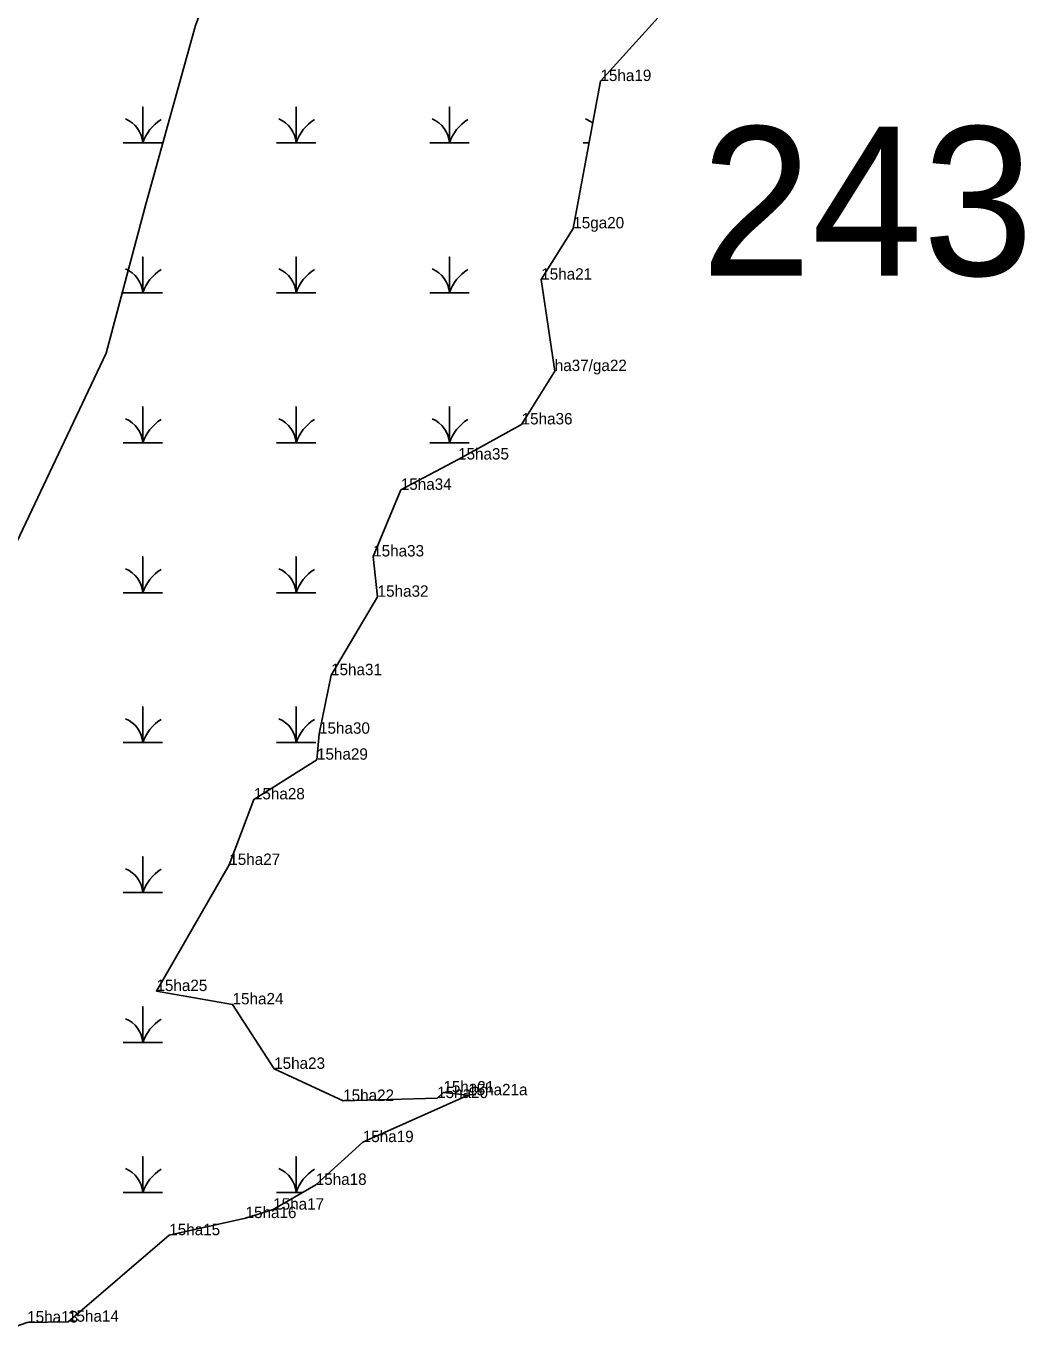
# Model space of a CAD drawing. Extents: x 2072529 to 2268796, y 436423 to 470397.
# Drawn here: x 2264844 to 2265282, y 443359 to 443935 of the extents above; entities that cross this region are included whole.
import ezdxf

# ---------------------------------------------------------------- set-up
doc = ezdxf.new("R2010")
doc.units = 0
for name, color, linetype in [('Default', 7, 'Continuous'), ('Exist Environmental Wetland Boundary', 7, 'Continuous'), ('Exist Environmental Wetland Boundary Cogo Comment', 7, 'Continuous'), ('Exist Environmental Wetland Boundary Cogo Point CELL', 7, 'Continuous'), ('Exist Hydro Jurisdictional Stream or Body of Water NEU Mitigable', 7, 'Continuous'), ('Exist Hydro Swamp or Marsh', 7, 'Continuous')]:
    doc.layers.add(name, color=color, linetype=linetype)

msp = doc.modelspace()

# ---------------------------------------------------------------- linework, layer by layer
at = {"layer": 'Exist Environmental Wetland Boundary'}
msp.add_lwpolyline([(2265143.19, 443964.13), (2265095.51, 443911.37), (2265083.59, 443846.72), (2265069.54, 443824.21), (2265075.47, 443784.1), (2265060.95, 443760.69), (2265033.06, 443745.28), (2265007.95, 443731.98), (2264995.84, 443702.74), (2264997.8, 443685.07), (2264977.37, 443650.65), (2264972.1, 443624.96), (2264971.2, 443613.56), (2264943.54, 443596.15), (2264932.75, 443567.39), (2264900.79, 443512.04), (2264934.17, 443506.21), (2264952.41, 443477.9), (2264982.67, 443463.84), (2265023.89, 443465.08), (2265026.62, 443467.53), (2265037.47, 443466.29), (2264991.27, 443445.76), (2264970.65, 443426.99), (2264951.99, 443416.13), (2264939.88, 443412.42), (2264906.42, 443404.91), (2264862.01, 443366.93), (2264844.11, 443366.6), (2264821.16, 443358.6)], dxfattribs=at)
at = {"layer": 'Exist Environmental Wetland Boundary Cogo Point CELL'}
for p, q in [((2265095.51, 443911.37), (2265095.51, 443911.37)), ((2265083.59, 443846.72), (2265083.59, 443846.72)), ((2265069.54, 443824.21), (2265069.54, 443824.21)), ((2265075.47, 443784.1), (2265075.47, 443784.1)), ((2265060.95, 443760.69), (2265060.95, 443760.69)), ((2265033.06, 443745.28), (2265033.06, 443745.28)), ((2265007.95, 443731.98), (2265007.95, 443731.98)), ((2264995.84, 443702.74), (2264995.84, 443702.74)), ((2264997.8, 443685.07), (2264997.8, 443685.07)), ((2264977.37, 443650.65), (2264977.37, 443650.65)), ((2264972.1, 443624.96), (2264972.1, 443624.96)), ((2264971.2, 443613.56), (2264971.2, 443613.56)), ((2264943.54, 443596.15), (2264943.54, 443596.15)), ((2264932.75, 443567.39), (2264932.75, 443567.39)), ((2264900.79, 443512.04), (2264900.79, 443512.04)), ((2264934.17, 443506.21), (2264934.17, 443506.21)), ((2264952.41, 443477.9), (2264952.41, 443477.9)), ((2265026.62, 443467.53), (2265026.62, 443467.53)), ((2265037.47, 443466.29), (2265037.47, 443466.29)), ((2264982.67, 443463.84), (2264982.67, 443463.84)), ((2265023.89, 443465.08), (2265023.89, 443465.08)), ((2264991.27, 443445.76), (2264991.27, 443445.76)), ((2264970.65, 443426.99), (2264970.65, 443426.99)), ((2264951.99, 443416.13), (2264951.99, 443416.13)), ((2264939.88, 443412.42), (2264939.88, 443412.42)), ((2264906.42, 443404.91), (2264906.42, 443404.91)), ((2264844.11, 443366.6), (2264844.11, 443366.6)), ((2264862.01, 443366.93), (2264862.01, 443366.93))]:
    msp.add_line(p, q, dxfattribs=at)
at = {"layer": 'Exist Hydro Jurisdictional Stream or Body of Water NEU Mitigable'}
msp.add_lwpolyline([(2265131.15, 444632.65), (2265122.45, 444562.95), (2265113.74, 444493.26), (2265083.27, 444410.5), (2265044.1, 444319.03), (2265022.33, 444258.05), (2264974.45, 444166.58), (2264965.75, 444105.6), (2264948.34, 444018.49), (2264917.87, 443935.73), (2264896.1, 443857.32), (2264878.69, 443791.99), (2264839.52, 443709.23), (2264795.99, 443661.31), (2264717.64, 443578.56), (2264630.59, 443478.37), (2264600.12, 443430.46), (2264552.24, 443378.19), (2264547.89, 443369.48)], dxfattribs=at)
at = {"layer": 'Exist Hydro Swamp or Marsh'}
for points in [[(2264886.2, 443884.24), (2264894.8, 443884.24), (2264894.8, 443900.02), (2264894.8, 443884.24), (2264903.4, 443884.24)], [(2264953.45, 443884.24), (2264962.05, 443884.24), (2264962.05, 443900.02), (2264962.05, 443884.24), (2264970.65, 443884.24)], [(2265020.7, 443884.24), (2265029.3, 443884.24), (2265029.3, 443900.02), (2265029.3, 443884.24), (2265037.9, 443884.24)], [(2265087.95, 443884.24), (2265090.5, 443884.24)], [(2264886.2, 443818.44), (2264894.8, 443818.44), (2264894.8, 443834.22), (2264894.8, 443818.44), (2264903.4, 443818.44)], [(2264953.45, 443818.44), (2264962.05, 443818.44), (2264962.05, 443834.22), (2264962.05, 443818.44), (2264970.65, 443818.44)], [(2265020.7, 443818.44), (2265029.3, 443818.44), (2265029.3, 443834.22), (2265029.3, 443818.44), (2265037.9, 443818.44)], [(2264886.2, 443752.64), (2264894.8, 443752.64), (2264894.8, 443768.42), (2264894.8, 443752.64), (2264903.4, 443752.64)], [(2264953.45, 443752.64), (2264962.05, 443752.64), (2264962.05, 443768.42), (2264962.05, 443752.64), (2264970.65, 443752.64)], [(2265020.7, 443752.64), (2265029.3, 443752.64), (2265029.3, 443768.42), (2265029.3, 443752.64), (2265037.9, 443752.64)], [(2264886.2, 443686.84), (2264894.8, 443686.84), (2264894.8, 443702.62), (2264894.8, 443686.84), (2264903.4, 443686.84)], [(2264953.45, 443686.84), (2264962.05, 443686.84), (2264962.05, 443702.62), (2264962.05, 443686.84), (2264970.65, 443686.84)], [(2264886.2, 443621.04), (2264894.8, 443621.04), (2264894.8, 443636.82), (2264894.8, 443621.04), (2264903.4, 443621.04)], [(2264953.45, 443621.04), (2264962.05, 443621.04), (2264962.05, 443636.82), (2264962.05, 443621.04), (2264970.65, 443621.04)], [(2264886.2, 443555.24), (2264894.8, 443555.24), (2264894.8, 443571.02), (2264894.8, 443555.24), (2264903.4, 443555.24)], [(2264886.2, 443489.44), (2264894.8, 443489.44), (2264894.8, 443505.22), (2264894.8, 443489.44), (2264903.4, 443489.44)], [(2264886.2, 443423.64), (2264894.8, 443423.64), (2264894.8, 443439.42), (2264894.8, 443423.64), (2264903.4, 443423.64)], [(2264953.45, 443423.64), (2264962.05, 443423.64), (2264962.05, 443439.42), (2264962.05, 443423.64), (2264964.9, 443423.64)]]:
    msp.add_lwpolyline(points, dxfattribs=at)
for centre, radius, start, end in [((2264882.53, 443883.35), 12.3, 4.14034, 67.53497), ((2264913.04, 443878.18), 19.22, 122.12745, 161.62219), ((2264949.78, 443883.35), 12.3, 4.14034, 67.53497), ((2264980.29, 443878.18), 19.22, 122.12745, 161.62219), ((2265017.03, 443883.35), 12.3, 4.14034, 67.53497), ((2265047.54, 443878.18), 19.22, 122.12745, 161.62219), ((2265084.28, 443883.35), 12.3, 50.57452, 67.53497), ((2264882.53, 443817.55), 12.3, 4.14034, 67.53497), ((2264949.78, 443817.55), 12.3, 4.14034, 67.53497), ((2265017.03, 443817.55), 12.3, 4.14034, 67.53497), ((2264913.04, 443812.38), 19.22, 122.12745, 161.62219), ((2264980.29, 443812.38), 19.22, 122.12745, 161.62219), ((2265047.54, 443812.38), 19.22, 122.12745, 161.62219), ((2264882.53, 443751.75), 12.3, 4.14034, 67.53497), ((2264913.04, 443746.58), 19.22, 122.12745, 161.62219), ((2264949.78, 443751.75), 12.3, 4.14034, 67.53497), ((2264980.29, 443746.58), 19.22, 122.12745, 161.62219), ((2265017.03, 443751.75), 12.3, 4.14034, 67.53497), ((2265047.54, 443746.58), 19.22, 122.12745, 161.62219), ((2264882.53, 443685.95), 12.3, 4.14034, 67.53497), ((2264913.04, 443680.78), 19.22, 122.12745, 161.62219), ((2264949.78, 443685.95), 12.3, 4.14034, 67.53497), ((2264980.29, 443680.78), 19.22, 122.12745, 161.62219), ((2264882.53, 443620.15), 12.3, 4.14034, 67.53497), ((2264913.04, 443614.98), 19.22, 122.12745, 161.62219), ((2264949.78, 443620.15), 12.3, 4.14034, 67.53497), ((2264980.29, 443614.98), 19.22, 122.12745, 161.62219), ((2264882.53, 443554.35), 12.3, 4.14034, 67.53497), ((2264913.04, 443549.18), 19.22, 122.12745, 161.62219), ((2264882.53, 443488.55), 12.3, 4.14034, 67.53497), ((2264913.04, 443483.38), 19.22, 122.12745, 161.62219), ((2264882.53, 443422.75), 12.3, 4.14034, 67.53497), ((2264913.04, 443417.58), 19.22, 122.12745, 161.62219), ((2264949.78, 443422.75), 12.3, 4.14034, 67.53497), ((2264980.29, 443417.58), 19.22, 122.12745, 161.62219)]:
    msp.add_arc(centre, radius, start, end, dxfattribs=at)

# ---------------------------------------------------------------- texts
at = {"layer": 'Default'}
msp.add_text('243', height=65.34, dxfattribs=at).set_placement((2265139.62, 443826.02))
at = {"layer": 'Exist Environmental Wetland Boundary Cogo Comment'}
for s, p in [('15ha19', (2265095.51, 443911.37)), ('15ga20', (2265083.59, 443846.72)), ('15ha21', (2265069.54, 443824.21)), ('ha37/ga22', (2265075.47, 443784.1)), ('15ha36', (2265060.95, 443760.69)), ('15ha35', (2265033.06, 443745.28)), ('15ha34', (2265007.95, 443731.98)), ('15ha33', (2264995.84, 443702.74)), ('15ha32', (2264997.8, 443685.07)), ('15ha31', (2264977.37, 443650.65)), ('15ha30', (2264972.1, 443624.96)), ('15ha29', (2264971.2, 443613.56)), ('15ha28', (2264943.54, 443596.15)), ('15ha27', (2264932.75, 443567.39)), ('15ha25', (2264900.79, 443512.04)), ('15ha24', (2264934.17, 443506.21)), ('15ha23', (2264952.41, 443477.9)), ('15ha21', (2265026.62, 443467.53)), ('15ha21a', (2265037.47, 443466.29)), ('15ha22', (2264982.67, 443463.84)), ('15ha20', (2265023.89, 443465.08)), ('15ha19', (2264991.27, 443445.76)), ('15ha18', (2264970.65, 443426.99)), ('15ha17', (2264951.99, 443416.13)), ('15ha16', (2264939.88, 443412.42)), ('15ha15', (2264906.42, 443404.91)), ('15ha13', (2264844.11, 443366.6)), ('15ha14', (2264862.01, 443366.93))]:
    msp.add_text(s, height=5, dxfattribs=at).set_placement(p)

doc.saveas('drawing.dxf')
